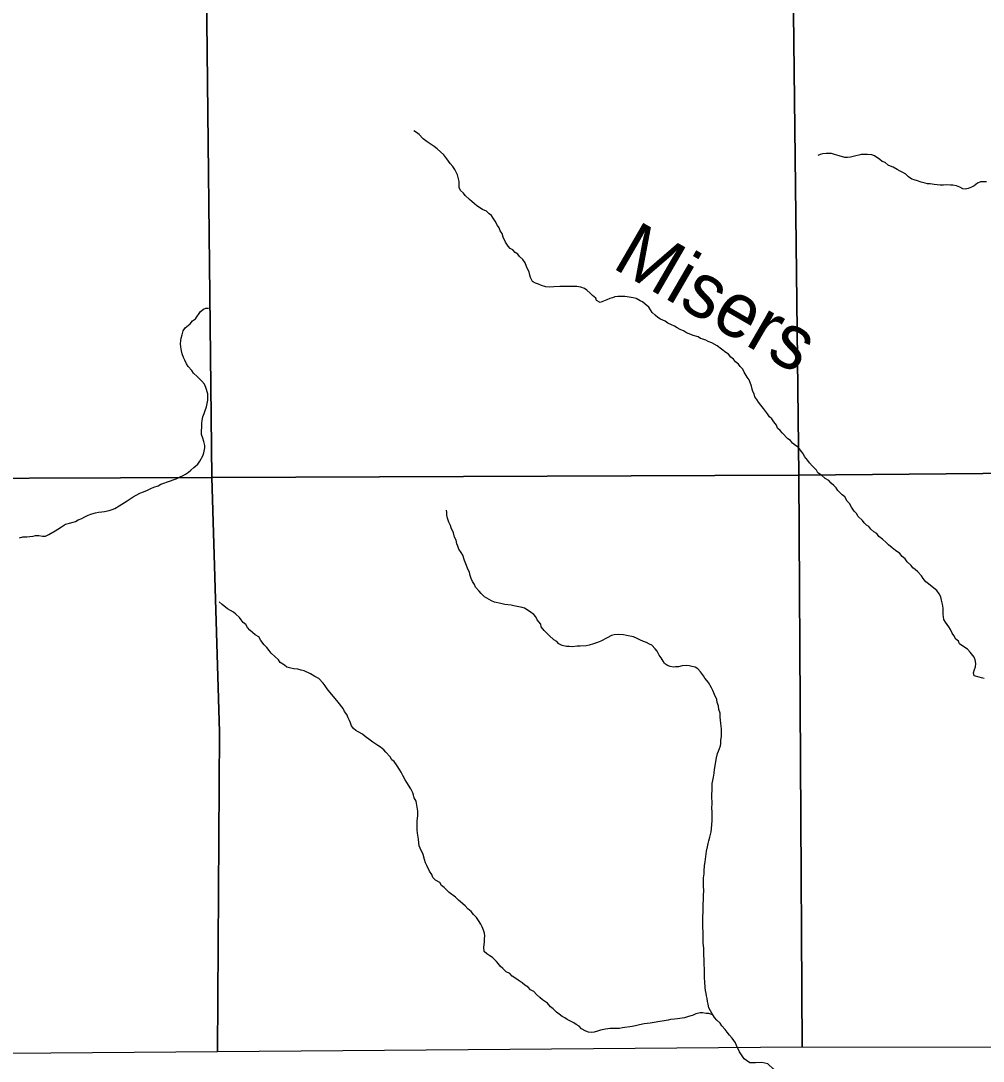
# Model space of a CAD drawing. Extents: x -21.1 to 50.3, y 0 to 22.1.
# Drawn here: x -17.599 to -15.925, y 17.586 to 19.395 of the extents above; entities that cross this region are included whole.
import ezdxf

# ---------------------------------------------------------------- set-up
doc = ezdxf.new("R2010")
doc.units = 0
for name, color, linetype in [('GM_X_Minor_River', 7, 'Continuous'), ('GM_X_Minor_River_Text', 7, 'Continuous'), ('GM_X_Section', 7, 'Continuous')]:
    doc.layers.add(name, color=color, linetype=linetype)

msp = doc.modelspace()

# ---------------------------------------------------------------- linework, layer by layer
at = {"layer": 'GM_X_Minor_River'}
for points in [[(-16.789, 19.0636), (-16.7958, 19.0669), (-16.8058, 19.0733), (-16.81, 19.0767), (-16.8145, 19.0804), (-16.8187, 19.0842), (-16.826, 19.0909), (-16.8291, 19.0951), (-16.8344, 19.0996), (-16.8364, 19.1049), (-16.8369, 19.1155), (-16.8396, 19.1269), (-16.8439, 19.1363), (-16.8474, 19.1416), (-16.852, 19.1465), (-16.8581, 19.1548), (-16.8635, 19.1619), (-16.8746, 19.1721), (-16.8799, 19.1762), (-16.8925, 19.1841), (-16.8994, 19.1897), (-16.9063, 19.1968), (-16.9109, 19.2002), (-16.9154, 19.2036)], [(-15.9198, 19.1147), (-15.9255, 19.115), (-15.9301, 19.1146), (-15.9353, 19.1122), (-15.9414, 19.108), (-15.9459, 19.1053), (-15.9515, 19.1034), (-15.9565, 19.1022), (-15.961, 19.1025), (-15.9663, 19.1055), (-15.972, 19.1077), (-15.9781, 19.1088), (-15.9823, 19.1092), (-15.9891, 19.1095), (-15.9944, 19.1091), (-16.0005, 19.109), (-16.0054, 19.1093), (-16.0107, 19.11), (-16.0176, 19.1111), (-16.0221, 19.1115), (-16.0263, 19.1126), (-16.0331, 19.1144), (-16.04, 19.1166), (-16.0457, 19.1181), (-16.0498, 19.1192), (-16.0552, 19.1233), (-16.0598, 19.1282), (-16.0655, 19.1308), (-16.0701, 19.133), (-16.075, 19.136), (-16.0823, 19.1405), (-16.0865, 19.142), (-16.091, 19.1439), (-16.096, 19.1484), (-16.1009, 19.1502), (-16.1055, 19.1536), (-16.1147, 19.16), (-16.1192, 19.1614), (-16.1265, 19.1625), (-16.1325, 19.1625), (-16.1374, 19.162), (-16.1416, 19.1612), (-16.1469, 19.1597), (-16.1518, 19.1585), (-16.156, 19.1577), (-16.1616, 19.1569), (-16.1658, 19.1568), (-16.1757, 19.1598), (-16.1799, 19.1609), (-16.1841, 19.1624), (-16.189, 19.1638), (-16.1939, 19.1638), (-16.1988, 19.1641), (-16.2041, 19.1633), (-16.2087, 19.1621), (-16.2132, 19.1606)], [(-16.2973, 18.7064), (-16.3004, 18.7117), (-16.3038, 18.7162), (-16.3077, 18.7207), (-16.3123, 18.7267), (-16.3161, 18.7316), (-16.3192, 18.7365), (-16.3226, 18.7411), (-16.3238, 18.746), (-16.3258, 18.7501), (-16.3273, 18.7543), (-16.3285, 18.7596), (-16.3324, 18.7706), (-16.3359, 18.7751), (-16.3409, 18.7842), (-16.3436, 18.7891), (-16.3478, 18.794), (-16.3509, 18.7981), (-16.3559, 18.8019), (-16.3597, 18.8068), (-16.3643, 18.8101), (-16.3685, 18.815), (-16.3727, 18.818), (-16.3803, 18.824), (-16.388, 18.8296), (-16.3975, 18.8349), (-16.4036, 18.8371), (-16.4078, 18.8397), (-16.4127, 18.8412), (-16.4169, 18.8427), (-16.4211, 18.8453), (-16.4298, 18.8479), (-16.434, 18.8493), (-16.4412, 18.8523), (-16.4466, 18.8557), (-16.4523, 18.8579), (-16.4576, 18.8609), (-16.4622, 18.8639), (-16.4672, 18.8661), (-16.4736, 18.8691), (-16.4786, 18.8728), (-16.4866, 18.8762), (-16.4915, 18.8792), (-16.4957, 18.8829), (-16.5011, 18.8874), (-16.5042, 18.892), (-16.5069, 18.8969), (-16.5134, 18.9021), (-16.5176, 18.9063), (-16.5218, 18.9081), (-16.529, 18.9119), (-16.5343, 18.9133), (-16.5446, 18.9148), (-16.5487, 18.9155), (-16.5609, 18.9154), (-16.5658, 18.9146), (-16.5703, 18.9134), (-16.5745, 18.9118), (-16.5801, 18.9095), (-16.5858, 18.9075), (-16.5915, 18.9052), (-16.5979, 18.9086), (-16.5991, 18.9127), (-16.6048, 18.9169), (-16.6091, 18.921), (-16.6144, 18.9266), (-16.619, 18.9296), (-16.6251, 18.9319), (-16.6323, 18.9329), (-16.6618, 18.9327), (-16.6721, 18.9322), (-16.6796, 18.9317), (-16.6861, 18.9321), (-16.6933, 18.9343), (-16.6986, 18.9369), (-16.704, 18.9387), (-16.7093, 18.9413), (-16.7128, 18.9485), (-16.7136, 18.9527), (-16.7148, 18.9584), (-16.7175, 18.9625), (-16.7198, 18.9678), (-16.7221, 18.9742), (-16.726, 18.9795), (-16.7317, 18.9852), (-16.7348, 18.9893), (-16.739, 18.9919), (-16.7436, 18.9968), (-16.7478, 18.9991), (-16.7516, 19.0032), (-16.7562, 19.0096), (-16.7601, 19.0187), (-16.7621, 19.0251), (-16.7651, 19.0293), (-16.7671, 19.0345), (-16.7698, 19.0391), (-16.774, 19.0463), (-16.7775, 19.0515), (-16.7802, 19.0561), (-16.7844, 19.0594), (-16.789, 19.0636)], [(-17.3726, 18.5817), (-17.3673, 18.584), (-17.3602, 18.5864), (-17.3553, 18.5891), (-17.3383, 18.5949), (-17.3341, 18.5969), (-17.3288, 18.5988), (-17.3228, 18.6015), (-17.3164, 18.6042), (-17.3122, 18.6069), (-17.3073, 18.61), (-17.3032, 18.6138), (-17.2979, 18.6184), (-17.2912, 18.6242), (-17.2878, 18.6291), (-17.2826, 18.6383), (-17.2804, 18.6436), (-17.2786, 18.6524), (-17.2786, 18.6566), (-17.2806, 18.6634), (-17.2822, 18.6694), (-17.2845, 18.6755), (-17.2849, 18.6815), (-17.2843, 18.6888), (-17.2839, 18.6952), (-17.2832, 18.6998), (-17.2822, 18.7062), (-17.28, 18.7123), (-17.2781, 18.7173), (-17.2759, 18.7234), (-17.2748, 18.7294), (-17.2737, 18.7351), (-17.2738, 18.7416), (-17.2735, 18.7461), (-17.277, 18.7571), (-17.2797, 18.7632), (-17.2843, 18.7681), (-17.2923, 18.7763), (-17.2985, 18.782), (-17.3015, 18.7869), (-17.3081, 18.794), (-17.3108, 18.7986), (-17.3138, 18.8046), (-17.3158, 18.8095), (-17.3181, 18.8159), (-17.3193, 18.8212), (-17.3205, 18.8277), (-17.321, 18.833), (-17.3206, 18.8387), (-17.3199, 18.8429), (-17.3181, 18.8486), (-17.3163, 18.8558), (-17.3129, 18.8608), (-17.3046, 18.868), (-17.3005, 18.8734), (-17.2953, 18.8769), (-17.2863, 18.8895), (-17.2814, 18.8937), (-17.2772, 18.8949), (-17.2723, 18.8949)], [(-15.9236, 18.2514), (-15.9285, 18.2528), (-15.9327, 18.2539), (-15.9414, 18.2561), (-15.9423, 18.2614), (-15.9404, 18.2671), (-15.9386, 18.2721), (-15.9382, 18.2774), (-15.9395, 18.2839), (-15.941, 18.2888), (-15.9479, 18.2974), (-15.9529, 18.3023), (-15.9624, 18.3087), (-15.9666, 18.3117), (-15.9686, 18.3166), (-15.9728, 18.32), (-15.9763, 18.326), (-15.9793, 18.3305), (-15.9824, 18.3366), (-15.9855, 18.3411), (-15.9913, 18.3494), (-15.994, 18.3539), (-15.9952, 18.3634), (-15.9953, 18.374), (-15.9961, 18.3805), (-15.9981, 18.3877), (-15.9993, 18.3934), (-16.002, 18.3986), (-16.0062, 18.4047), (-16.0112, 18.4084), (-16.0204, 18.4159), (-16.0253, 18.4197), (-16.0296, 18.4253), (-16.0326, 18.4299), (-16.0391, 18.437), (-16.0437, 18.4411), (-16.0479, 18.4438), (-16.051, 18.4479), (-16.0579, 18.4543), (-16.0614, 18.4596), (-16.0663, 18.4633), (-16.0705, 18.4686), (-16.0782, 18.4738), (-16.0839, 18.4787), (-16.0904, 18.484), (-16.0942, 18.4881), (-16.1007, 18.4938), (-16.1068, 18.4986), (-16.1107, 18.5035), (-16.1156, 18.5065), (-16.121, 18.511), (-16.1245, 18.5156), (-16.1286, 18.5178), (-16.1325, 18.5219), (-16.1355, 18.5261), (-16.1428, 18.5328), (-16.1459, 18.5381), (-16.1497, 18.5423), (-16.1544, 18.5494), (-16.1582, 18.5555), (-16.162, 18.5596), (-16.1663, 18.5675), (-16.1705, 18.5709), (-16.1781, 18.5784), (-16.1812, 18.583), (-16.1854, 18.5871), (-16.1896, 18.5912), (-16.1939, 18.5958), (-16.2, 18.5991), (-16.2068, 18.6047), (-16.2129, 18.6089), (-16.2156, 18.6134), (-16.2229, 18.6213), (-16.2275, 18.6262), (-16.2302, 18.6307), (-16.236, 18.6375), (-16.2379, 18.6416), (-16.2414, 18.6462), (-16.2475, 18.6537), (-16.2521, 18.6563), (-16.257, 18.6608), (-16.2605, 18.6654), (-16.2651, 18.6683), (-16.2743, 18.6781), (-16.2785, 18.6826), (-16.2831, 18.6868), (-16.285, 18.6917), (-16.2896, 18.6977), (-16.2931, 18.703), (-16.2973, 18.7064)], [(-17.601, 18.4962), (-17.5953, 18.4977), (-17.5885, 18.4978), (-17.5832, 18.4982), (-17.5775, 18.4987), (-17.5734, 18.5002), (-17.5677, 18.4999), (-17.5612, 18.4988), (-17.5559, 18.4988), (-17.5499, 18.5016), (-17.539, 18.5081), (-17.5345, 18.5112), (-17.5281, 18.5154), (-17.5209, 18.5197), (-17.5141, 18.5216), (-17.5077, 18.5232), (-17.5035, 18.5244), (-17.499, 18.5271), (-17.493, 18.5294), (-17.4884, 18.5321), (-17.4817, 18.5352), (-17.4756, 18.5375), (-17.4688, 18.5395), (-17.4639, 18.5407), (-17.4578, 18.5411), (-17.4533, 18.5419), (-17.445, 18.5435), (-17.4401, 18.5454), (-17.4352, 18.547), (-17.4276, 18.5516), (-17.4231, 18.5547), (-17.4137, 18.5605), (-17.4084, 18.5639), (-17.4032, 18.567), (-17.3919, 18.5736), (-17.3854, 18.5759), (-17.3783, 18.579), (-17.3726, 18.5817)], [(-16.449, 18.2736), (-16.4555, 18.272), (-16.4604, 18.2716), (-16.4645, 18.2715), (-16.4695, 18.2723), (-16.4744, 18.2741), (-16.4798, 18.2775), (-16.4821, 18.2816), (-16.4856, 18.2877), (-16.489, 18.2922), (-16.4925, 18.299), (-16.4959, 18.3031), (-16.5017, 18.3095), (-16.5059, 18.311), (-16.5108, 18.314), (-16.5162, 18.3159), (-16.5226, 18.3188), (-16.5272, 18.3211), (-16.5337, 18.3237), (-16.5458, 18.3262), (-16.5511, 18.3273), (-16.5602, 18.328), (-16.5674, 18.3275), (-16.5716, 18.3264), (-16.5795, 18.3225), (-16.5901, 18.3167), (-16.5961, 18.314), (-16.6033, 18.3117), (-16.6108, 18.3093), (-16.6157, 18.3085), (-16.626, 18.308), (-16.6317, 18.3076), (-16.6404, 18.3068), (-16.6449, 18.3071), (-16.6498, 18.3074), (-16.6574, 18.3089), (-16.6635, 18.3115), (-16.667, 18.3156), (-16.6723, 18.3186), (-16.6803, 18.3261), (-16.6891, 18.3352), (-16.6938, 18.3416), (-16.6946, 18.3457), (-16.7011, 18.3537), (-16.7034, 18.3586), (-16.7069, 18.3627), (-16.7133, 18.3672), (-16.7229, 18.3736), (-16.7271, 18.3747), (-16.7415, 18.378), (-16.7464, 18.3787), (-16.7574, 18.3801), (-16.7639, 18.3819), (-16.7753, 18.3841), (-16.7806, 18.3867), (-16.7928, 18.3934), (-16.7986, 18.3991), (-16.8016, 18.4032), (-16.8081, 18.4104), (-16.8101, 18.4149), (-16.8132, 18.4202), (-16.8155, 18.4251), (-16.8174, 18.4304), (-16.8186, 18.4361), (-16.8213, 18.4417), (-16.8241, 18.4478), (-16.8272, 18.4565), (-16.8303, 18.4656), (-16.8334, 18.4705), (-16.8372, 18.4761), (-16.8388, 18.4814), (-16.8407, 18.4856), (-16.8419, 18.492), (-16.8446, 18.4973), (-16.8466, 18.5045), (-16.8505, 18.5132), (-16.8517, 18.5177), (-16.8544, 18.5234), (-16.8571, 18.5302), (-16.8579, 18.5355), (-16.8583, 18.5401), (-16.8588, 18.5442)], [(-16.9097, 17.9982), (-16.9094, 18.0035), (-16.9083, 18.0133), (-16.9084, 18.0209), (-16.9104, 18.0315), (-16.9116, 18.0384), (-16.9147, 18.0444), (-16.9163, 18.0489), (-16.9171, 18.0531), (-16.9209, 18.0595), (-16.9275, 18.0708), (-16.9306, 18.0757), (-16.9348, 18.0829), (-16.9375, 18.089), (-16.9406, 18.0935), (-16.9445, 18.0999), (-16.9495, 18.1071), (-16.9537, 18.1101), (-16.9564, 18.1154), (-16.9644, 18.1236), (-16.9675, 18.1278), (-16.9736, 18.1323), (-16.9778, 18.1353), (-16.9866, 18.1409), (-16.9911, 18.1446), (-17.0003, 18.151), (-17.0049, 18.1548), (-17.0121, 18.1589), (-17.0163, 18.1611), (-17.0205, 18.1649), (-17.024, 18.169), (-17.0255, 18.1743), (-17.0275, 18.1788), (-17.0298, 18.1834), (-17.0318, 18.1887), (-17.036, 18.1939), (-17.0383, 18.1992), (-17.0471, 18.2105), (-17.0521, 18.2166), (-17.0617, 18.2279), (-17.0663, 18.2335), (-17.0694, 18.2388), (-17.0729, 18.2433), (-17.0805, 18.2516), (-17.0874, 18.2549), (-17.0954, 18.2594), (-17.106, 18.2646), (-17.1114, 18.2661), (-17.1174, 18.2679), (-17.1239, 18.2683), (-17.1296, 18.2694), (-17.136, 18.2712), (-17.1406, 18.2746), (-17.1479, 18.2794), (-17.1509, 18.284), (-17.1636, 18.2956), (-17.167, 18.3001), (-17.1709, 18.3054), (-17.1755, 18.3103), (-17.1812, 18.3178), (-17.1851, 18.3239), (-17.1912, 18.3272), (-17.2007, 18.3355), (-17.2046, 18.34), (-17.2077, 18.3453), (-17.2122, 18.3487), (-17.2157, 18.3536), (-17.2188, 18.3577), (-17.2249, 18.3634), (-17.2291, 18.3667), (-17.2394, 18.3727), (-17.2486, 18.3802), (-17.2539, 18.3847)], [(-16.3493, 17.6024), (-16.3544, 17.6135), (-16.356, 17.6184), (-16.3591, 17.6225), (-16.3618, 17.6267), (-16.3667, 17.6316), (-16.3706, 17.6369), (-16.3744, 17.6414), (-16.3798, 17.6478), (-16.3829, 17.6527), (-16.3886, 17.6576), (-16.3928, 17.6625), (-16.3974, 17.67), (-16.3994, 17.6742), (-16.4025, 17.6794), (-16.4037, 17.6855), (-16.4048, 17.69), (-16.4056, 17.6953), (-16.4065, 17.6999), (-16.4069, 17.7041), (-16.4081, 17.7094), (-16.4089, 17.7147), (-16.4094, 17.7245), (-16.4098, 17.7314), (-16.4099, 17.7363), (-16.4103, 17.7446), (-16.4104, 17.7564), (-16.4109, 17.7644), (-16.411, 17.7697), (-16.4115, 17.7826), (-16.4119, 17.7867), (-16.4123, 17.7924), (-16.4125, 17.8091), (-16.413, 17.8209), (-16.4131, 17.8364), (-16.4125, 17.8471), (-16.4126, 17.8588), (-16.4116, 17.8676), (-16.4116, 17.8736), (-16.4113, 17.8835), (-16.4118, 17.8903), (-16.4119, 17.8998), (-16.4116, 17.9051), (-16.4109, 17.9123), (-16.4105, 17.9165), (-16.4099, 17.9264), (-16.4088, 17.9328), (-16.4085, 17.9374), (-16.4071, 17.9469), (-16.4067, 17.9514), (-16.4049, 17.9591), (-16.4038, 17.9648), (-16.4024, 17.9693), (-16.4009, 17.9758), (-16.3987, 17.9853), (-16.398, 17.9902), (-16.397, 18.005), (-16.3967, 18.0115), (-16.3968, 18.0183), (-16.3973, 18.0278), (-16.3969, 18.0324), (-16.3971, 18.049), (-16.3968, 18.0589), (-16.3965, 18.065), (-16.3966, 18.0692), (-16.3955, 18.0745), (-16.3944, 18.0802), (-16.3933, 18.087), (-16.3926, 18.0935), (-16.3908, 18.1034), (-16.3901, 18.1075), (-16.3894, 18.1136), (-16.3872, 18.1212), (-16.3858, 18.1254), (-16.3824, 18.1346), (-16.3817, 18.1387), (-16.3814, 18.144), (-16.3807, 18.1513), (-16.3804, 18.1566), (-16.3808, 18.1638), (-16.3817, 18.1736), (-16.3821, 18.1797), (-16.3826, 18.1839), (-16.383, 18.1911), (-16.385, 18.1979), (-16.3858, 18.204), (-16.3878, 18.2096), (-16.3886, 18.2149), (-16.3928, 18.2236), (-16.3955, 18.2308), (-16.3979, 18.2353), (-16.4033, 18.2444), (-16.4094, 18.2519), (-16.4117, 18.2561), (-16.4171, 18.2629), (-16.4217, 18.2685), (-16.4263, 18.2711), (-16.432, 18.2726), (-16.4369, 18.2737), (-16.4422, 18.274), (-16.449, 18.2736)], [(-16.3956, 17.6669), (-16.4027, 17.6692), (-16.4073, 17.6695), (-16.4134, 17.6706), (-16.4175, 17.6702), (-16.4251, 17.669), (-16.4296, 17.6667), (-16.4394, 17.6636), (-16.4451, 17.662), (-16.4568, 17.66), (-16.4621, 17.6596), (-16.4689, 17.6591), (-16.4731, 17.6576), (-16.4837, 17.656), (-16.4879, 17.6552), (-16.4977, 17.6539), (-16.5045, 17.6527), (-16.5147, 17.6511), (-16.523, 17.6495), (-16.5302, 17.6479), (-16.5359, 17.6468), (-16.5529, 17.6443), (-16.5578, 17.6435), (-16.5677, 17.6431), (-16.5738, 17.643), (-16.5821, 17.6422), (-16.5908, 17.6402), (-16.5961, 17.6386), (-16.6021, 17.6371), (-16.6066, 17.6363), (-16.6116, 17.637), (-16.6165, 17.6388), (-16.6238, 17.6429), (-16.628, 17.6471), (-16.6333, 17.6501), (-16.6375, 17.6531), (-16.6489, 17.6586), (-16.6531, 17.662), (-16.6573, 17.6643), (-16.6627, 17.668), (-16.6676, 17.6714), (-16.6734, 17.6774), (-16.678, 17.6811), (-16.683, 17.6872), (-16.6917, 17.6932), (-16.6963, 17.6973), (-16.7024, 17.7026), (-16.7067, 17.7075), (-16.7124, 17.7104), (-16.7166, 17.7149), (-16.7223, 17.7187), (-16.7273, 17.7228), (-16.7338, 17.7273), (-16.7383, 17.7303), (-16.7445, 17.7344), (-16.7487, 17.7389), (-16.7548, 17.7419), (-16.7609, 17.7476), (-16.7651, 17.7513), (-16.7682, 17.7555), (-16.7716, 17.7596), (-16.7789, 17.7664), (-16.7835, 17.7694), (-16.7884, 17.7731), (-16.793, 17.7769), (-16.7935, 17.7844), (-16.7924, 17.7932), (-16.7925, 17.7989), (-16.7918, 17.8042), (-16.7926, 17.8091), (-16.7941, 17.8144), (-16.7965, 17.8201), (-16.7988, 17.8246), (-16.803, 17.831), (-16.8065, 17.8359), (-16.8118, 17.8412), (-16.8157, 17.8465), (-16.8218, 17.8514), (-16.826, 17.8562), (-16.8379, 17.866), (-16.8432, 17.8716), (-16.8543, 17.8795), (-16.8585, 17.884), (-16.8627, 17.8882), (-16.8673, 17.8919), (-16.8704, 17.8968), (-16.8776, 17.9009), (-16.8822, 17.9058), (-16.8842, 17.9111), (-16.888, 17.9164), (-16.8927, 17.9266), (-16.895, 17.9311), (-16.8969, 17.9368), (-16.8993, 17.9455), (-16.9043, 17.9565), (-16.9059, 17.961), (-16.9067, 17.9659), (-16.9072, 17.9724), (-16.9092, 17.983), (-16.9096, 17.9883), (-16.9097, 17.9982)], [(-16.1309, 17.4459), (-16.1418, 17.4555), (-16.1516, 17.4647), (-16.1617, 17.4746), (-16.1715, 17.4819), (-16.1847, 17.4915), (-16.1971, 17.4954), (-16.208, 17.5039), (-16.2189, 17.5119), (-16.2295, 17.5203), (-16.2396, 17.531), (-16.2494, 17.5376), (-16.2588, 17.5475), (-16.269, 17.5552), (-16.2791, 17.5636), (-16.29, 17.5728), (-16.2998, 17.5816), (-16.3104, 17.5844), (-16.3213, 17.5837), (-16.3312, 17.5838), (-16.341, 17.5907), (-16.3493, 17.6024)]]:
    msp.add_lwpolyline(points, dxfattribs=at)
at = {"layer": 'GM_X_Section'}
for points in [[(-18.3069, 19.6078), (-17.2775, 19.6061), (-17.2665, 18.6007), (-17.9021, 18.5987), (-18.2884, 18.6081)], [(-17.2775, 19.6061), (-16.2579, 19.6096), (-16.2462, 18.605), (-17.2665, 18.6007)], [(-16.2579, 19.6096), (-15.2309, 19.6177), (-15.2218, 18.6142), (-16.2462, 18.605)], [(-17.2665, 18.6007), (-17.2534, 18.1589), (-17.2568, 17.6029), (-18.2725, 17.5947), (-18.2884, 18.6081), (-17.9021, 18.5987)], [(-15.2218, 18.6142), (-15.2143, 17.6091), (-16.2403, 17.6106), (-16.2462, 18.605)], [(-17.2665, 18.6007), (-16.2462, 18.605), (-16.2403, 17.6106), (-17.2568, 17.6029), (-17.2534, 18.1589)]]:
    msp.add_lwpolyline(points, close=True, dxfattribs=at)

# ---------------------------------------------------------------- texts
at = {"layer": 'GM_X_Minor_River_Text'}
msp.add_text('Misers', height=0.09472, rotation=329.9034, dxfattribs=at).set_placement((-16.5731, 18.9667))

doc.saveas('drawing.dxf')
